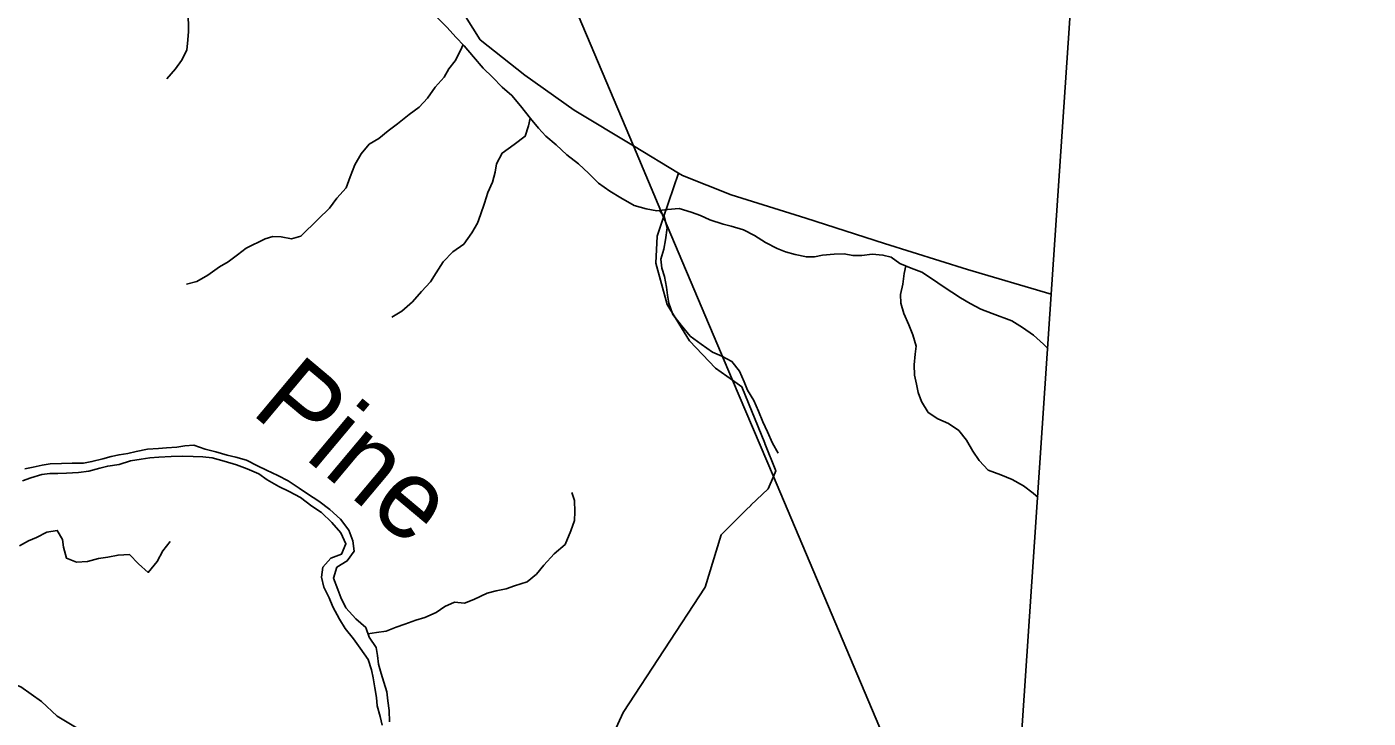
# Model space of a CAD drawing. Extents: x 1624196 to 2029251, y 146837 to 440034.
# Drawn here: x 1886182 to 1894658, y 236889 to 241254 of the extents above; entities that cross this region are included whole.
import ezdxf

# ---------------------------------------------------------------- set-up
doc = ezdxf.new("R2010")
doc.units = 0
for name, color, linetype in [('GM_X_Adjacent_County', 7, 'Continuous'), ('GM_X_County', 7, 'Continuous'), ('GM_X_Minor_River', 7, 'Continuous'), ('GM_X_Minor_River_Text', 7, 'Continuous'), ('GM_X_State_Route', 7, 'Continuous'), ('GM_X_Township', 7, 'Continuous'), ('GM_X_Township_Road', 7, 'Continuous')]:
    doc.layers.add(name, color=color, linetype=linetype)

msp = doc.modelspace()

# ---------------------------------------------------------------- linework, layer by layer
at = {"layer": 'GM_X_Adjacent_County'}
msp.add_lwpolyline([(1895360.9, 227743.6), (1894118.6, 230499.8), (1893980.1, 230851.4), (1892346.4, 234996.8), (1892655, 239565.1), (1892917.8, 243455.3), (1893109.8, 246297.9), (1893212.5, 247818.7)], dxfattribs=at)
at = {"layer": 'GM_X_County'}
msp.add_lwpolyline([(1893212.5, 247818.7), (1893109.8, 246297.9), (1892917.8, 243455.3), (1892655, 239565.1), (1892346.4, 234996.8), (1893980.1, 230851.4), (1894118.6, 230499.8), (1895360.9, 227743.6)], dxfattribs=at)
at = {"layer": 'GM_X_Minor_River'}
for points in [[(1887085.5, 242398.3), (1887110.8, 242360.9), (1887130.4, 242310.6), (1887153.8, 242242.4), (1887177.4, 242192.1), (1887199, 242141.9), (1887240, 242015.5), (1887251.5, 241961.3), (1887253, 241891.2), (1887244.3, 241807.2), (1887247.7, 241735.1), (1887245.2, 241663), (1887220.6, 241589.2), (1887208, 241517.2), (1887191.6, 241463.3), (1887189.2, 241409.2), (1887196.7, 241345.1), (1887204.2, 241277), (1887203.8, 241224.9), (1887199.3, 241172.9), (1887192.8, 241106.9), (1887158.3, 241041.1), (1887121.9, 240989.3), (1887065.5, 240925.7)], [(1888771.4, 241316.7), (1888838.8, 241250.1), (1888892.3, 241189.6), (1888945.8, 241133.2), (1889003.2, 241064.6), (1889064.6, 240992.1), (1889124.1, 240935.5), (1889185.6, 240873), (1889247.1, 240820.5), (1889300.6, 240756), (1889363.9, 240675.4), (1889415.4, 240614.9), (1889460.9, 240564.5), (1889526.5, 240509.9), (1889593.9, 240445.4), (1889667.4, 240388.7), (1889732.9, 240328.1), (1889794.3, 240267.6), (1889865.9, 240217), (1889935.5, 240174.4), (1890019.1, 240125.7), (1890094.9, 240105.1), (1890162.7, 240092.5), (1890230.7, 240100), (1890304.7, 240107.4), (1890380.5, 240082.8), (1890438.3, 240062.3), (1890498, 240035.8), (1890581.7, 240007.1), (1890633.6, 239994.7), (1890711.4, 239972.1), (1890781, 239935.5), (1890848.6, 239892.9), (1890924.3, 239854.3), (1890976.1, 239833.9), (1891037.9, 239817.4), (1891107.7, 239800.8), (1891159.7, 239802.4), (1891209.7, 239812), (1891283.8, 239819.4), (1891345.7, 239820.9), (1891401.6, 239810.5), (1891457.6, 239810.1), (1891523.6, 239819.5), (1891591.5, 239813), (1891643.3, 239798.6), (1891699, 239760.1), (1891770.7, 239729.5), (1891838.4, 239704.9), (1891912, 239656.3), (1891965.7, 239617.9), (1892027.3, 239579.3), (1892081, 239542.9), (1892142.7, 239506.4), (1892210.3, 239471.8), (1892282.1, 239443.2), (1892405.6, 239398.2), (1892473.2, 239355.6), (1892542.8, 239307), (1892606.3, 239250.5), (1892635.4, 239220.2)], [(1888937.9, 241141.5), (1888921.6, 241105.3), (1888889.1, 241039.5), (1888848.7, 240987.8), (1888818.3, 240935.9), (1888761.9, 240872.3), (1888713.3, 240802.6), (1888660.9, 240747), (1888598.6, 240699.4), (1888524.2, 240641.9), (1888465.9, 240596.4), (1888405.6, 240548.8), (1888345.3, 240513.2), (1888294.9, 240451.5), (1888254.3, 240381.8), (1888225.8, 240305.9), (1888199.3, 240238.1), (1888140.8, 240172.5), (1888094.3, 240108.8), (1888021.8, 240039.3), (1887913, 239932), (1887855, 239914.4), (1887789.1, 239927), (1887737.1, 239929.4), (1887687.1, 239915.8), (1887566.7, 239856.6), (1887512.4, 239815), (1887454.1, 239769.4), (1887399.9, 239737.8), (1887325.5, 239686.4), (1887255.3, 239646.9), (1887191.2, 239629.4)], [(1889361.9, 240677.9), (1889351.5, 240629.4), (1889331, 240563.5), (1889260.7, 240510), (1889186.3, 240456.5), (1889149.8, 240388.8), (1889141.4, 240336.8), (1889124.9, 240272.9), (1889094.4, 240209), (1889073.9, 240141.1), (1889049.3, 240067.2), (1889028.9, 240015.3), (1888994.4, 239953.5), (1888943.9, 239881.9), (1888873.6, 239832.4), (1888813.1, 239770.8), (1888768.6, 239701.1), (1888732.2, 239643.3), (1888675.8, 239583.7), (1888619.3, 239518), (1888550.9, 239458.5), (1888488.6, 239421)], [(1890179.2, 240094.3), (1890208.4, 240056.1), (1890227.8, 239983.9), (1890217.2, 239909.9), (1890206.8, 239849.9), (1890188.3, 239788), (1890193.8, 239729.9), (1890211.4, 239677.7), (1890224.9, 239609.5), (1890230.5, 239559.4), (1890238.1, 239509.3), (1890263.5, 239437), (1890316.9, 239370.6), (1890374.3, 239300), (1890443.9, 239249.4), (1890515.4, 239200.8), (1890573.2, 239174.4), (1890636.9, 239141.8), (1890684.3, 239079.4), (1890713.8, 239013.1), (1890735.4, 238960.9), (1890776.8, 238894.5), (1890806.3, 238828.2), (1890833.7, 238759.9), (1890863.2, 238697.6), (1890894.6, 238625.3), (1890930.1, 238562.9)], [(1891735.6, 239744.5), (1891726.5, 239695.8), (1891717.9, 239629.8), (1891703.4, 239563.9), (1891705, 239509.8), (1891724.5, 239443.6), (1891755.9, 239373.3), (1891781.4, 239309), (1891800.8, 239236.8), (1891794.4, 239186.8), (1891789.9, 239120.7), (1891791.4, 239054.7), (1891802.9, 238998.5), (1891814.5, 238944.4), (1891836, 238888.1), (1891877.4, 238819.7), (1891939.1, 238779.2), (1892006.8, 238748.7), (1892070.4, 238706.1), (1892119.9, 238643.7), (1892159.3, 238575.3), (1892200.8, 238514.9), (1892256.3, 238454.4), (1892336, 238425.7), (1892407.7, 238395.1), (1892479.4, 238356.5), (1892540.9, 238310), (1892572, 238281.3)], [(1886154.1, 238388.2), (1886206.2, 238405.8), (1886276.3, 238427.3), (1886326.3, 238432.9), (1886378.3, 238434.5), (1886432.3, 238436.1), (1886508.3, 238439.5), (1886574.3, 238449), (1886642.4, 238466.5), (1886692.5, 238480.1), (1886764.5, 238491.5), (1886836.6, 238513), (1886904.7, 238524.5), (1886958.7, 238532.1), (1887014.7, 238537.6), (1887092.7, 238541), (1887166.6, 238542.4), (1887232.6, 238541.9), (1887294.5, 238539.4), (1887352.4, 238533), (1887428.2, 238512.4), (1887505.9, 238487.7), (1887573.7, 238463.2), (1887647.4, 238430.6), (1887701.1, 238394.1), (1887774.7, 238351.5), (1887840.4, 238320.9), (1887910, 238282.4), (1887981.6, 238227.7), (1888043.2, 238187.2), (1888108.7, 238124.6), (1888166.1, 238058.1), (1888197.5, 237989.8), (1888171, 237923.9), (1888102.9, 237898.4), (1888052.5, 237842.8), (1888044, 237778.8), (1888057.5, 237716.6), (1888092.9, 237648.3), (1888114.4, 237592), (1888157.8, 237513.6), (1888193.3, 237455.3), (1888246.7, 237388.8), (1888288.3, 237330.4), (1888337.7, 237260), (1888359.1, 237193.7)], [(1888397.8, 237285.5), (1888388.2, 237335.6), (1888344.8, 237400), (1888323.3, 237460.3), (1888259.8, 237516.8), (1888198.3, 237585.4), (1888166.9, 237649.7), (1888147.3, 237701.9), (1888119.9, 237772.2), (1888140.4, 237842.1), (1888206.7, 237881.6), (1888249.1, 237943.4), (1888241.6, 238009.5), (1888216.2, 238075.7), (1888162.8, 238146.2), (1888095.3, 238206.8), (1888027.8, 238259.4), (1887954.2, 238306), (1887902.5, 238340.5), (1887832.9, 238387.1), (1887767.2, 238421.6), (1887695.5, 238454.2), (1887639.8, 238482.7), (1887570.1, 238517.2), (1887502.3, 238537.8), (1887446.5, 238550.3), (1887376.7, 238570.8), (1887308.9, 238587.4), (1887237.1, 238612), (1887179.1, 238608.4), (1887129.1, 238600.8), (1887065.1, 238595.3), (1887013.1, 238591.7), (1886945.1, 238588.2), (1886873.1, 238572.8), (1886819, 238559.2), (1886765, 238551.6), (1886714.9, 238542), (1886660.8, 238526.4), (1886592.8, 238508.9), (1886540.7, 238499.3), (1886468.8, 238499.9), (1886400.8, 238496.4), (1886328.8, 238495), (1886278.8, 238487.3), (1886220.7, 238473.8), (1886168.7, 238462.2)], [(1888337.4, 237420.8), (1888391, 237429.7), (1888453, 237439.2), (1888515.1, 237462.8), (1888569.3, 237482.4), (1888639.4, 237507.9), (1888697.5, 237525.4), (1888767.7, 237556.9), (1888824, 237594.5), (1888884.1, 237622), (1888948, 237615.5), (1889006.2, 237639.1), (1889090.4, 237678.5), (1889146.5, 237692), (1889210.6, 237705.6), (1889262.7, 237725.2), (1889342.8, 237750.6), (1889403.1, 237798.1), (1889449.6, 237855.8), (1889514.1, 237925.4), (1889582.5, 237984.9), (1889619.1, 238070.7), (1889641.6, 238136.6), (1889644.1, 238190.6), (1889642.6, 238262.7), (1889625.1, 238312.9)], [(1886134.9, 237977.9), (1886193.1, 238009.5), (1886243.2, 238029.1), (1886307.4, 238062.7), (1886373.5, 238074.2), (1886407, 238017.9), (1886412.6, 237967.8), (1886432.1, 237899.5), (1886495.8, 237873), (1886565.8, 237878.5), (1886633.9, 237896), (1886693.9, 237905.5), (1886758, 237919), (1886830, 237922.4), (1886887.5, 237863.9), (1886949, 237809.4), (1887005.5, 237879), (1887040, 237944.8), (1887086.4, 238004.5)], [(1888472.5, 236866.5), (1888471, 236936.6), (1888463.5, 236998.7), (1888456, 237054.8), (1888438.5, 237117), (1888420.9, 237171.2), (1888403.4, 237229.4), (1888397.8, 237285.5)], [(1888359.1, 237193.7), (1888370.7, 237143.6), (1888380.2, 237079.4), (1888391.7, 237019.3), (1888395.3, 236967.2), (1888414.8, 236899), (1888426.3, 236844.9)]]:
    msp.add_lwpolyline(points, dxfattribs=at)
at = {"layer": 'GM_X_State_Route'}
msp.add_lwpolyline([(1887529.7, 242799.6), (1887551.8, 242708.6), (1887630.8, 242451.3), (1887713.8, 242358.1), (1888048.3, 242217.8), (1888269.2, 242117), (1888534.9, 241917.5), (1888752.9, 241740.6), (1888829.5, 241619.5), (1888954, 241319.5), (1889046.3, 241172.2), (1889327.8, 240948.4), (1889641.3, 240728.3), (1890014.9, 240502.1), (1890298.8, 240331), (1890324.7, 240315.4), (1890633.4, 240193.5), (1891103.9, 240045.6), (1891602.2, 239885.3), (1892126.5, 239722.8), (1892655, 239565.1)], dxfattribs=at)
at = {"layer": 'GM_X_Township'}
for points in [[(1893212.5, 247818.7), (1893109.8, 246297.9), (1892917.8, 243455.3), (1892655, 239565.1), (1892346.4, 234996.8), (1890899.2, 238414.1), (1890641.1, 239023.5), (1890205.6, 240051.8), (1890014.9, 240502.1), (1888902.3, 243129.3), (1887165.3, 247231)], [(1887165.3, 247231), (1888902.3, 243129.3), (1890014.9, 240502.1), (1890205.6, 240051.8), (1890641.1, 239023.5), (1890899.2, 238414.1), (1892346.4, 234996.8), (1893980.1, 230851.4), (1894118.6, 230499.8), (1895360.9, 227743.6)]]:
    msp.add_lwpolyline(points, dxfattribs=at)
at = {"layer": 'GM_X_Township_Road'}
for points in [[(1890844.3, 238625.1), (1890700.1, 238981.8), (1890641.1, 239023.5), (1890533.2, 239099.7), (1890368.9, 239271.5), (1890227.2, 239501.2), (1890155.9, 239762.1), (1890165.6, 239932.1), (1890205.6, 240051.8), (1890298.8, 240331)], [(1890756.4, 238232.1), (1890757.2, 238233), (1890867.4, 238337.7), (1890899.2, 238414.1), (1890914.6, 238451.2), (1890845, 238623.3), (1890844.3, 238625.1)], [(1889769.5, 236528.1), (1889949.8, 236924.5), (1890468.6, 237715.5), (1890570.1, 238046.6), (1890727.9, 238205), (1890756.4, 238232.1)], [(1886520.1, 236812.4), (1886372.9, 236902.2), (1886274.6, 236994.2), (1886142.7, 237086.8), (1885736, 237239.2), (1885580.3, 237274.8), (1885515.2, 237285.3), (1885460.1, 237274.1), (1885327.5, 237219.4), (1885212.7, 237154.6), (1885078, 237100), (1884927.6, 237065.6), (1884851.3, 237057.9), (1884692.2, 237057.9), (1884601.4, 237079), (1884452.1, 237150.6), (1884237.5, 237303), (1882897.2, 237751.3), (1882562, 237852.9), (1882164.1, 237891.1)]]:
    msp.add_lwpolyline(points, dxfattribs=at)

# ---------------------------------------------------------------- texts
at = {"layer": 'GM_X_Minor_River_Text'}
msp.add_text('Pine', height=499.98, rotation=320.00156, dxfattribs=at).set_placement((1887588.7, 238819.3))

doc.saveas('drawing.dxf')
